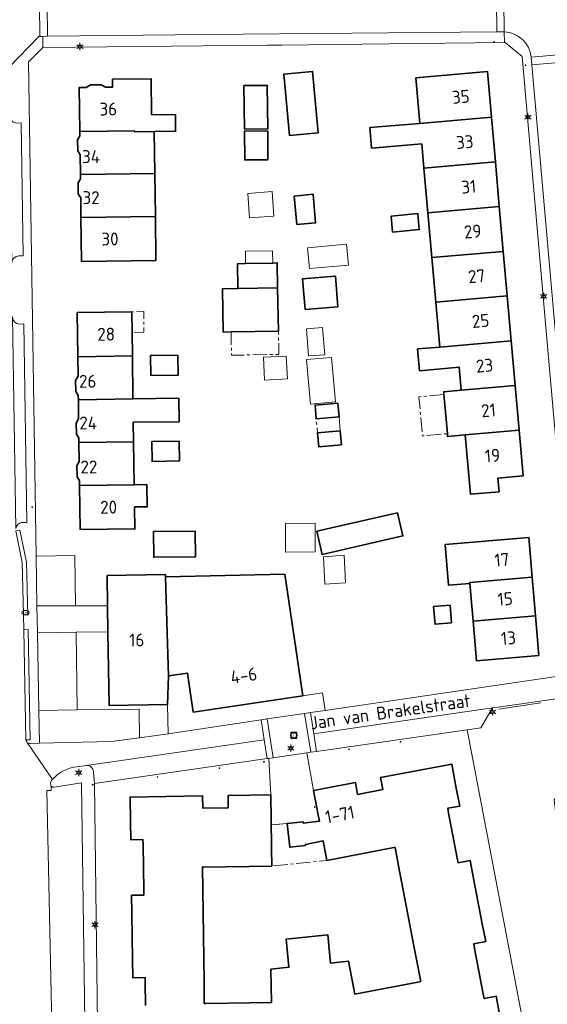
# Model space of a CAD drawing. Header units: metres. Extents: x 140853 to 145288, y 474558 to 480269.
# Tile 353 of 428: x 144095 to 144168, y 478845 to 478982. Entities that reach past the tile are written whole.
import ezdxf
from ezdxf.enums import TextEntityAlignment as Align

# ---------------------------------------------------------------- set-up
doc = ezdxf.new("R2010")
doc.units = ezdxf.units.M
doc.header["$MEASUREMENT"] = 0
doc.linetypes.add('AM-AS', pattern=[16, 10, -2, 2, -2])
for name, color, linetype, lineweight in [('B-WE-AM-AS_SPOOR_RAIL-G', 10, 'AM-AS', 18), ('B-WE-GR-BEPLANTING_CULTUUR_HEESTERS-G', 90, 'Continuous', 18), ('B-WE-IE-MEUBILAIR_WEGMEUBILAIR-S', 7, 'Continuous', 18), ('B-WE-IE-TERREINAFSCHEIDING_KUNSTMATIG_HEKWERK-G', 20, 'IE-TERREINAFSCHEIDING-KUNSTMATIG', 18), ('B-WE-KL-DATA_TELECOM_KAST-S', 90, 'Continuous', 18), ('B-WE-KL-ET_LS_OV_LICHTMAST-S', 190, 'Continuous', 18), ('B-WE-KL-GAS_PUT-S', 30, 'Continuous', 18), ('B-WE-OG-BEBOUWING-G', 7, 'Continuous', 35), ('B-WE-OG-BEBOUWING_BIJGEBOUW-G', 7, 'Continuous', 18), ('B-WE-OG-BEBOUWING_HUISNUMMER-T18', 10, 'Continuous', 18), ('B-WE-OG-BEBOUWING_STRAATNAAM-T18', 10, 'Continuous', 18), ('B-WE-OG-TERREIN_ERF-G', 7, 'Continuous', 18), ('B-WE-RI-GWA_RIOOLPUT-S', 30, 'Continuous', 18), ('B-WE-VH-VERHARDING_BEDRIJFSVLOERPLAAT-G', 252, 'Continuous', 18), ('B-WE-VH-VERHARDING_BETONSTRAATSTEEN-G', 252, 'Continuous', 18), ('B-WE-VH-VERHARDING_STRAATBAKSTEEN-G', 252, 'Continuous', 18), ('B-WE-VH-VERHARDING_TEGEL-G', 252, 'Continuous', 18), ('X-XX-XX-ALGEMEEN-S', 7, 'Continuous', 18)]:
    doc.layers.add(name, color=color, linetype=linetype, lineweight=lineweight)
doc.styles.add('NLCS-ISO', font='txt')
doc.linetypes.add('IE-TERREINAFSCHEIDING-KUNSTMATIG', pattern='A,4,[82,NLCS.shx,S=0.75,R=90,X=0,Y=0],4,-2', length=10)

# ---------------------------------------------------------------- blocks, each defined once
blk = doc.blocks.new('SIE-WEG_AFVALBAK_TYPE_01')
for radius in [0.25, 0.156]:
    blk.add_circle((0, 0), radius)
blk = doc.blocks.new('SIE-WEG_VLAGGENMAST-SO')
blk.add_hatch(color=256).paths.add_polyline_path([(0.2, 0, 1), (-0.2, 0, 1)])
for p, q in [((0.12, 0.16), (0.42, 0.58)), ((0.71, 0.26), (0.81, 0.41))]:
    blk.add_line(p, q)
blk.add_circle((0, 0), 0.2)
for points in [[(0.31, 0.43), (0.35, 0.42), (0.4, 0.42), (0.44, 0.39), (0.48, 0.35), (0.56, 0.32), (0.64, 0.31), (0.69, 0.29), (0.71, 0.26)], [(0.42, 0.58), (0.46, 0.57), (0.51, 0.57), (0.55, 0.54), (0.59, 0.5), (0.66, 0.47), (0.74, 0.46), (0.8, 0.44), (0.81, 0.41)]]:
    blk.add_spline(points, degree=3)
blk = doc.blocks.new('B-SIE-WEG_LICHTMAST-SO')
at = {"ltscale": 0.1}
for p, q in [((-1.1, 0.63), (-2.19, 1.27)), ((0, 1.27), (0, 2.53)), ((1.1, 0.63), (2.19, 1.27)), ((-1.1, -0.63), (-2.19, -1.27)), ((0, -1.27), (0, -2.53)), ((1.1, -0.63), (2.19, -1.27))]:
    blk.add_line(p, q, dxfattribs=at)
at = {"flags": 128}
for points in [[(-1.16, 0.5), (1.16, 0.5)], [(-1.16, -0.5), (1.16, -0.5)]]:
    blk.add_lwpolyline(points, dxfattribs=at)
at = {"ltscale": 0.1}
blk.add_circle((0, 0), 1.27, dxfattribs=at)
at = {"style": 'NLCS-ISO'}
blk.add_attdef('TYPE', text='', height=1.8, dxfattribs=at).set_placement((0, 2.53), align=Align.BOTTOM_CENTER)
blk = doc.blocks.new('SRI-PUT_INSPECTIE-SO')
at = {"lineweight": -3, "flags": 128}
blk.add_lwpolyline([(-2, -2), (2, -2), (2, 2), (-2, 2)], close=True, dxfattribs=at)
at = {"lineweight": -3, "ltscale": 1.5}
blk.add_circle((0, 0), 2, dxfattribs=at)
at = {"ltscale": 0.1, "style": 'NLCS-ISO'}
blk.add_text('I', height=2.5, dxfattribs=at).set_placement((0, -0.01), align=Align.MIDDLE_CENTER)
blk = doc.blocks.new('SKL-GAS_PUT-SO')
at = {"color": 0, "linetype": 'ByBlock', "lineweight": 18}
blk.add_ellipse((0, 0), major_axis=(2.5, 0), ratio=0.601255, dxfattribs=at)
at = {"color": 0, "linetype": 'ByBlock', "lineweight": 18, "style": 'NLCS-ISO'}
blk.add_text('gas', height=1.8, dxfattribs=at).set_placement((0.12, 0.3), align=Align.MIDDLE_CENTER)

msp = doc.modelspace()

# ---------------------------------------------------------------- linework, layer by layer
at = {"layer": 'B-WE-AM-AS_SPOOR_RAIL-G', "ltscale": 0.2, "flags": 128}
for points in [[(144110.236, 478941.276), (144110.277, 478938.406), (144111.937, 478938.43), (144111.896, 478941.3), (144110.236, 478941.276)], [(144130.674, 478938.597), (144124.071, 478938.47), (144124.133, 478935.225), (144130.736, 478935.352), (144130.674, 478938.597)], [(144153.726, 478929.739), (144150.24, 478929.43), (144150.72, 478923.991), (144154.207, 478924.299), (144153.726, 478929.739)], [(144139.286, 478924.681), (144139.112, 478926.644), (144135.935, 478926.362), (144136.109, 478924.399), (144139.286, 478924.681)], [(144137.428, 478864.832), (144136.909, 478867.543), (144134.434, 478867.07), (144134.45, 478866.92), (144132.243, 478866.679), (144131.882, 478869.985), (144129.651, 478869.779), (144129.686, 478867.337), (144129.7, 478866.401), (144129.734, 478864.04), (144137.428, 478864.832)]]:
    msp.add_lwpolyline(points, close=True, dxfattribs=at)
at = {"layer": 'B-WE-GR-BEPLANTING_CULTUUR_HEESTERS-G', "ltscale": 0.2, "flags": 128}
msp.add_lwpolyline([(144115.286, 478882.484), (144115.221, 478886.581), (144107.071, 478886.436), (144106.913, 478896.702), (144102.496, 478896.628), (144102.622, 478885.812), (144111.276, 478885.911), (144111.313, 478881.934), (144115.286, 478882.484)], close=True, dxfattribs=at)
msp.add_lwpolyline([(144179.174, 478824.577), (144171.45, 478854.199), (144171.226, 478855.328), (144169.082, 478873.293), (144173.383, 478878.576), (144169.798, 478878.094), (144169.286, 478883.163), (144172.988, 478883.624), (144172.746, 478884.835), (144172.5, 478885.818), (144172.5, 478885.818, 0.3784001), (144170.475, 478887.49), (144170.475, 478887.49), (144170.338, 478887.481), (144170.338, 478887.481), (144161.256, 478886.186), (144160.499, 478886.077), (144158.875, 478883.329), (144156.937, 478883.048), (144166.445, 478833.455)], format="xyb", dxfattribs=at)
at = {"layer": 'B-WE-IE-TERREINAFSCHEIDING_KUNSTMATIG_HEKWERK-G', "ltscale": 0.2, "flags": 128}
msp.add_lwpolyline([(144167.224, 478886.778), (144161.378, 478885.907)], dxfattribs=at)
at = {"layer": 'B-WE-OG-BEBOUWING-G', "ltscale": 0.2, "flags": 128}
for points in [[(144136.215, 478966.215), (144135.434, 478974.754), (144131.421, 478974.387), (144132.202, 478965.848), (144136.215, 478966.215)], [(144160.336, 478968.411), (144159.774, 478974.776), (144149.822, 478973.896), (144150.385, 478967.531), (144160.336, 478968.411)], [(144103.011, 478966.414), (144110.61, 478966.511), (144110.612, 478966.37), (144113.38, 478966.406), (144116.341, 478966.444), (144116.312, 478968.773), (144113.002, 478968.731), (144112.937, 478973.761), (144107.558, 478973.692), (144107.572, 478972.602), (144106.572, 478972.589), (144105.988, 478972.912), (144104.468, 478972.892), (144103.902, 478972.555), (144102.932, 478972.542), (144103.011, 478966.414)], [(144125.864, 478972.79), (144125.926, 478966.733), (144129.17, 478966.766), (144129.114, 478972.824), (144125.864, 478972.79)], [(144160.336, 478968.411), (144150.385, 478967.531), (144143.401, 478966.962), (144143.655, 478964.089), (144150.637, 478964.678), (144150.936, 478961.295), (144160.888, 478962.175), (144160.336, 478968.411)], [(144110.612, 478966.37), (144110.61, 478966.511), (144103.011, 478966.414), (144103.018, 478965.805), (144102.686, 478965.24), (144102.706, 478963.691), (144103.053, 478963.145), (144103.087, 478960.424), (144113.455, 478960.558), (144113.38, 478966.406), (144110.612, 478966.37)], [(144129.21, 478962.477), (144129.173, 478966.477), (144125.925, 478966.444), (144125.966, 478962.444), (144129.21, 478962.477)], [(144160.888, 478962.175), (144150.936, 478961.295), (144151.488, 478955.06), (144161.439, 478955.939), (144160.888, 478962.175)], [(144103.087, 478960.424), (144103.095, 478959.825), (144102.762, 478959.271), (144102.782, 478957.711), (144103.129, 478957.155), (144103.164, 478954.435), (144113.533, 478954.567), (144113.455, 478960.558), (144103.087, 478960.424)], [(144133.234, 478953.429), (144135.853, 478953.669), (144135.489, 478957.648), (144132.87, 478957.408), (144133.234, 478953.429)], [(144146.37, 478954.607), (144146.58, 478952.38), (144150.293, 478952.73), (144150.087, 478954.958), (144146.37, 478954.607)], [(144152.039, 478948.824), (144161.99, 478949.704), (144161.439, 478955.939), (144151.488, 478955.06), (144152.039, 478948.824)], [(144103.164, 478954.435), (144103.243, 478948.306), (144113.612, 478948.439), (144113.533, 478954.567), (144103.164, 478954.435)], [(144152.589, 478942.608), (144162.54, 478943.488), (144161.99, 478949.704), (144152.039, 478948.824), (144152.589, 478942.608)], [(144125.035, 478944.524), (144130.559, 478944.63), (144130.493, 478948.084), (144129.875, 478948.072), (144126.092, 478948), (144124.969, 478947.978), (144125.035, 478944.524)], [(144134.388, 478941.609), (144138.964, 478941.979), (144138.618, 478946.265), (144134.042, 478945.895), (144134.388, 478941.609)], [(144130.559, 478944.63), (144125.035, 478944.524), (144122.868, 478944.483), (144122.983, 478938.449), (144124.071, 478938.47), (144130.674, 478938.597), (144130.559, 478944.63)], [(144162.54, 478943.488), (144152.589, 478942.608), (144153.14, 478936.373), (144163.091, 478937.252), (144162.54, 478943.488)], [(144102.714, 478935.025), (144110.323, 478935.133), (144110.277, 478938.406), (144110.236, 478941.276), (144102.627, 478941.168), (144102.714, 478935.025)], [(144153.14, 478936.373), (144150.035, 478936.098), (144150.302, 478933.07), (144155.858, 478933.563), (144156.142, 478930.354), (144163.642, 478931.017), (144163.091, 478937.252), (144153.14, 478936.373)], [(144102.799, 478929.035), (144110.409, 478929.143), (144110.323, 478935.133), (144102.714, 478935.025), (144102.753, 478932.291), (144102.421, 478931.716), (144102.443, 478930.167), (144102.791, 478929.621), (144102.799, 478929.035)], [(144116.676, 478935.223), (144112.855, 478935.169), (144112.895, 478932.385), (144116.715, 478932.471), (144116.676, 478935.223)], [(144164.194, 478924.781), (144163.642, 478931.017), (144156.142, 478930.354), (144153.691, 478930.137), (144153.726, 478929.739), (144154.207, 478924.299), (144154.242, 478923.901), (144156.693, 478924.118), (144164.194, 478924.781)], [(144102.884, 478923.056), (144110.494, 478923.164), (144110.455, 478925.882), (144116.826, 478925.96), (144116.78, 478929.234), (144110.409, 478929.143), (144102.799, 478929.035), (144102.838, 478926.342), (144102.506, 478925.767), (144102.528, 478924.227), (144102.876, 478923.652), (144102.884, 478923.056)], [(144139.112, 478926.644), (144138.941, 478928.566), (144135.764, 478928.284), (144135.935, 478926.362), (144139.112, 478926.644)], [(144139.286, 478924.681), (144136.109, 478924.399), (144136.279, 478922.477), (144139.457, 478922.759), (144139.286, 478924.681)], [(144156.693, 478924.118), (144157.423, 478915.86), (144161.407, 478916.213), (144161.24, 478918.105), (144164.756, 478918.416), (144164.194, 478924.781), (144156.693, 478924.118)], [(144110.494, 478923.164), (144102.884, 478923.056), (144102.922, 478920.412), (144102.59, 478919.828), (144102.612, 478918.288), (144102.96, 478917.743), (144102.969, 478917.067), (144110.579, 478917.175), (144110.494, 478923.164)], [(144116.846, 478923.254), (144113.026, 478923.2), (144113.065, 478920.416), (144116.886, 478920.502), (144116.846, 478923.254)], [(144102.969, 478917.067), (144103.057, 478910.923), (144110.666, 478911.031), (144110.623, 478914.085), (144112.393, 478914.11), (144112.349, 478917.2), (144110.579, 478917.175), (144102.969, 478917.067)], [(144136.004, 478910.697), (144136.738, 478907.48), (144148.013, 478910.053), (144147.234, 478913.259), (144136.004, 478910.697)], [(144119.085, 478910.71), (144113.266, 478910.643), (144113.29, 478907.077), (144119.126, 478907.145), (144119.085, 478910.71)], [(144157.345, 478903.433), (144157.333, 478903.571), (144166.018, 478904.302), (144165.552, 478909.835), (144153.893, 478908.853), (144154.371, 478903.183), (144157.345, 478903.433)], [(144115.175, 478896.531), (144114.934, 478904.366), (144114.933, 478904.657), (144106.792, 478904.532), (144106.857, 478900.301), (144106.913, 478896.702), (144107.071, 478886.436), (144115.221, 478886.581), (144115.359, 478890.538), (144115.175, 478896.531)], [(144114.934, 478904.366), (144115.175, 478896.531), (144115.359, 478890.538), (144117.98, 478890.93), (144118.791, 478885.5), (144134.068, 478887.783), (144132.709, 478896.875), (144131.539, 478904.705), (144114.934, 478904.366)], [(144166.018, 478904.302), (144157.333, 478903.571), (144157.345, 478903.433), (144157.787, 478898.19), (144166.471, 478898.921), (144166.018, 478904.302)], [(144154.782, 478897.939), (144154.577, 478900.39), (144152.275, 478900.197), (144152.48, 478897.746), (144154.782, 478897.939)], [(144166.471, 478898.921), (144157.787, 478898.19), (144158.253, 478892.657), (144166.937, 478893.388), (144166.471, 478898.921)]]:
    msp.add_lwpolyline(points, close=True, dxfattribs=at)
msp.add_lwpolyline([(144161.48, 478843.425), (144161.005, 478845.905), (144159.335, 478845.584), (144159.208, 478846.247), (144158.605, 478849.39), (144157.999, 478852.554), (144157.876, 478853.196), (144159.545, 478853.516), (144159.066, 478856.017), (144158.463, 478859.16), (144157.86, 478862.303), (144157.381, 478864.804), (144155.711, 478864.484), (144155.588, 478865.125), (144155.588, 478865.125), (144154.982, 478868.29), (144154.379, 478871.432), (144154.252, 478872.095), (144155.921, 478872.415), (144155.446, 478874.895), (144154.801, 478878.259), (144144.883, 478876.365), (144145.201, 478874.695), (144141.705, 478874.027), (144141.386, 478875.697), (144135.561, 478874.585), (144136.207, 478871.206), (144136.383, 478870.283), (144134.125, 478870.041), (144134.111, 478870.19), (144131.882, 478869.985), (144132.243, 478866.679), (144134.45, 478866.92), (144134.434, 478867.07), (144136.909, 478867.543), (144137.428, 478864.832), (144146.744, 478866.615), (144146.916, 478866.648), (144147.504, 478863.575), (144148.106, 478860.432), (144148.707, 478857.289), (144149.309, 478854.147), (144149.911, 478851.004), (144150.492, 478847.967), (144150.322, 478847.934), (144141.31, 478846.21), (144140.434, 478850.787), (144137.941, 478850.531), (144137.536, 478854.478), (144131.733, 478853.858), (144132.138, 478849.936), (144129.623, 478849.677), (144129.701, 478845.017), (144120.551, 478844.884), (144120.342, 478844.881), (144120.3, 478847.977), (144120.257, 478851.176), (144120.214, 478854.376), (144120.17, 478857.576), (144120.127, 478860.775), (144120.085, 478863.899), (144120.248, 478863.901), (144129.734, 478864.04), (144129.7, 478866.401), (144129.686, 478867.337), (144129.651, 478869.779), (144129.64, 478870.536), (144129.59, 478873.959), (144123.661, 478873.871), (144123.686, 478872.171), (144120.126, 478872.119), (144120.101, 478873.818), (144110.006, 478873.669), (144110.057, 478870.244), (144110.095, 478867.72), (144111.797, 478867.745), (144111.808, 478867.07), (144111.857, 478863.871), (144111.906, 478860.653), (144111.916, 478859.996), (144110.21, 478859.971), (144110.248, 478857.428), (144110.296, 478854.228), (144110.344, 478851.028), (144110.382, 478848.485), (144112.093, 478848.511), (144112.103, 478847.854), (144112.153, 478844.636)], dxfattribs=at)
at = {"layer": 'B-WE-OG-BEBOUWING_BIJGEBOUW-G', "ltscale": 0.2, "flags": 128}
for points in [[(144126.398, 478957.782), (144126.639, 478954.373), (144130.031, 478954.613), (144129.79, 478958.021), (144126.398, 478957.782)], [(144135.014, 478947.291), (144140.418, 478947.798), (144140.144, 478950.719), (144134.74, 478950.212), (144135.014, 478947.291)], [(144126.092, 478948), (144129.875, 478948.072), (144129.842, 478949.779), (144126.059, 478949.707), (144126.092, 478948)], [(144134.871, 478935.127), (144137.115, 478935.3), (144136.824, 478939.09), (144134.58, 478938.918), (144134.871, 478935.127)], [(144128.574, 478934.935), (144128.74, 478931.757), (144131.917, 478931.923), (144131.752, 478935.1), (144128.574, 478934.935)], [(144134.577, 478934.612), (144135.126, 478928.424), (144138.612, 478928.734), (144138.063, 478934.921), (144134.577, 478934.612)], [(144131.666, 478907.803), (144135.805, 478907.839), (144135.771, 478911.813), (144131.631, 478911.787), (144131.666, 478907.803)], [(144137.14, 478903.348), (144140.02, 478903.498), (144139.82, 478907.348), (144136.943, 478907.136), (144137.14, 478903.348)]]:
    msp.add_lwpolyline(points, close=True, dxfattribs=at)
at = {"layer": 'B-WE-OG-TERREIN_ERF-G', "ltscale": 0.2, "flags": 128}
for points in [[(144171.001, 478904.579), (144168.112, 478936.994), (144164.609, 478976.838), (144162.243, 478978.827), (144162.142, 478978.826), (144149.807, 478978.682), (144131.16, 478978.428), (144129.166, 478978.437), (144097.837, 478978.112), (144095.869, 478976.094), (144096.903, 478907.245), (144102.321, 478907.31), (144102.412, 478900.299), (144106.857, 478900.301), (144106.792, 478904.532), (144114.933, 478904.657), (144114.934, 478904.366), (144114.934, 478904.366), (144131.539, 478904.705), (144132.709, 478896.875), (144134.068, 478887.783), (144136.826, 478888.195), (144137.168, 478885.745), (144171.898, 478890.851)], [(144166.445, 478833.455), (144156.937, 478883.048), (144135.993, 478880.012), (144135.174, 478879.894), (144134.629, 478879.816), (144135.561, 478874.585), (144141.386, 478875.697), (144141.705, 478874.027), (144145.201, 478874.695), (144144.883, 478876.365), (144154.801, 478878.259), (144155.446, 478874.895), (144155.921, 478872.415), (144154.252, 478872.095), (144154.379, 478871.432), (144154.982, 478868.29), (144154.982, 478868.29), (144155.588, 478865.125), (144155.711, 478864.484), (144157.381, 478864.804), (144157.86, 478862.303), (144158.463, 478859.16), (144159.066, 478856.017), (144159.545, 478853.516), (144157.876, 478853.196), (144157.999, 478852.554), (144158.605, 478849.39), (144159.208, 478846.247), (144159.335, 478845.584), (144161.005, 478845.905), (144161.48, 478843.425)], [(144112.153, 478844.636), (144112.103, 478847.854), (144112.093, 478848.511), (144110.382, 478848.485), (144110.344, 478851.028), (144110.296, 478854.228), (144110.248, 478857.428), (144110.21, 478859.971), (144111.916, 478859.996), (144111.906, 478860.653), (144111.857, 478863.871), (144111.808, 478867.07), (144111.797, 478867.745), (144110.095, 478867.72), (144110.057, 478870.244), (144110.006, 478873.669), (144120.101, 478873.818), (144120.126, 478872.119), (144123.686, 478872.171), (144123.661, 478873.871), (144129.59, 478873.959), (144129.312, 478879.05), (144129.084, 478879.017), (144105.052, 478875.557), (144105.633, 478827.086)]]:
    msp.add_lwpolyline(points, dxfattribs=at)
for points in [[(144131.421, 478974.387), (144135.434, 478974.754), (144136.215, 478966.215), (144132.202, 478965.848), (144131.421, 478974.387)], [(144163.642, 478931.017), (144164.194, 478924.781), (144164.756, 478918.416), (144161.24, 478918.105), (144161.407, 478916.213), (144157.423, 478915.86), (144156.693, 478924.118), (144154.242, 478923.901), (144154.207, 478924.299), (144153.726, 478929.739), (144153.691, 478930.137), (144156.142, 478930.354), (144155.858, 478933.563), (144150.302, 478933.07), (144150.035, 478936.098), (144153.14, 478936.373), (144152.589, 478942.608), (144152.039, 478948.824), (144151.488, 478955.06), (144150.936, 478961.295), (144150.637, 478964.678), (144143.655, 478964.089), (144143.401, 478966.962), (144150.385, 478967.531), (144149.822, 478973.896), (144159.774, 478974.776), (144160.336, 478968.411), (144160.888, 478962.175), (144161.439, 478955.939), (144161.99, 478949.704), (144162.54, 478943.488), (144163.091, 478937.252), (144163.642, 478931.017)], [(144103.164, 478954.435), (144103.129, 478957.155), (144102.782, 478957.711), (144102.762, 478959.271), (144103.095, 478959.825), (144103.087, 478960.424), (144103.053, 478963.145), (144102.706, 478963.691), (144102.686, 478965.24), (144103.018, 478965.805), (144103.011, 478966.414), (144102.932, 478972.542), (144103.902, 478972.555), (144104.468, 478972.892), (144105.988, 478972.912), (144106.572, 478972.589), (144107.572, 478972.602), (144107.558, 478973.692), (144112.937, 478973.761), (144113.002, 478968.731), (144116.312, 478968.773), (144116.341, 478966.444), (144113.38, 478966.406), (144113.455, 478960.558), (144113.533, 478954.567), (144113.612, 478948.439), (144103.243, 478948.306), (144103.164, 478954.435)], [(144125.864, 478972.79), (144129.114, 478972.824), (144129.17, 478966.766), (144125.926, 478966.733), (144125.864, 478972.79)], [(144129.21, 478962.477), (144125.966, 478962.444), (144125.925, 478966.444), (144129.173, 478966.477), (144129.21, 478962.477)], [(144133.234, 478953.429), (144132.87, 478957.408), (144135.489, 478957.648), (144135.853, 478953.669), (144133.234, 478953.429)], [(144146.37, 478954.607), (144150.087, 478954.958), (144150.293, 478952.73), (144146.58, 478952.38), (144146.37, 478954.607)], [(144125.035, 478944.524), (144124.969, 478947.978), (144126.092, 478948), (144129.875, 478948.072), (144130.493, 478948.084), (144130.559, 478944.63), (144130.674, 478938.597), (144124.071, 478938.47), (144122.983, 478938.449), (144122.868, 478944.483), (144125.035, 478944.524)], [(144134.388, 478941.609), (144134.042, 478945.895), (144138.618, 478946.265), (144138.964, 478941.979), (144134.388, 478941.609)], [(144110.455, 478925.882), (144110.494, 478923.164), (144110.579, 478917.175), (144112.349, 478917.2), (144112.393, 478914.11), (144110.623, 478914.085), (144110.666, 478911.031), (144103.057, 478910.923), (144102.969, 478917.067), (144102.96, 478917.743), (144102.612, 478918.288), (144102.59, 478919.828), (144102.922, 478920.412), (144102.884, 478923.056), (144102.876, 478923.652), (144102.528, 478924.227), (144102.506, 478925.767), (144102.838, 478926.342), (144102.799, 478929.035), (144102.791, 478929.621), (144102.443, 478930.167), (144102.421, 478931.716), (144102.753, 478932.291), (144102.714, 478935.025), (144102.627, 478941.168), (144110.236, 478941.276), (144110.277, 478938.406), (144110.323, 478935.133), (144110.409, 478929.143), (144116.78, 478929.234), (144116.826, 478925.96), (144110.455, 478925.882)], [(144116.676, 478935.223), (144116.715, 478932.471), (144112.895, 478932.385), (144112.855, 478935.169), (144116.676, 478935.223)], [(144135.935, 478926.362), (144135.764, 478928.284), (144138.941, 478928.566), (144139.112, 478926.644), (144135.935, 478926.362)], [(144136.109, 478924.399), (144139.286, 478924.681), (144139.457, 478922.759), (144136.279, 478922.477), (144136.109, 478924.399)], [(144116.846, 478923.254), (144116.886, 478920.502), (144113.065, 478920.416), (144113.026, 478923.2), (144116.846, 478923.254)], [(144136.004, 478910.697), (144147.234, 478913.259), (144148.013, 478910.053), (144136.738, 478907.48), (144136.004, 478910.697)], [(144119.085, 478910.71), (144119.126, 478907.145), (144113.29, 478907.077), (144113.266, 478910.643), (144119.085, 478910.71)], [(144157.787, 478898.19), (144157.345, 478903.433), (144154.371, 478903.183), (144153.893, 478908.853), (144165.552, 478909.835), (144166.018, 478904.302), (144166.471, 478898.921), (144166.937, 478893.388), (144158.253, 478892.657), (144157.787, 478898.19)], [(144152.48, 478897.746), (144152.275, 478900.197), (144154.577, 478900.39), (144154.782, 478897.939), (144152.48, 478897.746)], [(144129.701, 478845.017), (144129.623, 478849.677), (144132.138, 478849.936), (144131.733, 478853.858), (144137.536, 478854.478), (144137.941, 478850.531), (144140.434, 478850.787), (144141.31, 478846.21), (144150.322, 478847.934), (144150.492, 478847.967), (144149.911, 478851.004), (144149.309, 478854.147), (144148.707, 478857.289), (144148.106, 478860.432), (144147.504, 478863.575), (144146.916, 478866.648), (144146.744, 478866.615), (144137.428, 478864.832), (144136.909, 478867.543), (144134.434, 478867.07), (144134.45, 478866.92), (144132.243, 478866.679), (144131.882, 478869.985), (144129.651, 478869.779), (144129.686, 478867.337), (144129.7, 478866.401), (144129.734, 478864.04), (144120.248, 478863.901), (144120.085, 478863.899), (144120.127, 478860.775), (144120.17, 478857.576), (144120.214, 478854.376), (144120.257, 478851.176), (144120.3, 478847.977), (144120.342, 478844.881), (144120.551, 478844.884), (144129.701, 478845.017)]]:
    msp.add_lwpolyline(points, close=True, dxfattribs=at)
at = {"layer": 'B-WE-VH-VERHARDING_BEDRIJFSVLOERPLAAT-G', "ltscale": 0.2, "flags": 128}
for points in [[(144094.081, 478910.761), (144094.978, 478906.33), (144095.136, 478899.032), (144095.767, 478899.015), (144095.592, 478906.412), (144094.655, 478910.842), (144094.081, 478910.761)], [(144095.2, 478896.98), (144095.499, 478881.614), (144096.098, 478881.626), (144095.807, 478896.989), (144095.2, 478896.98)]]:
    msp.add_lwpolyline(points, close=True, dxfattribs=at)
at = {"layer": 'B-WE-VH-VERHARDING_BETONSTRAATSTEEN-G', "ltscale": 0.2, "flags": 128}
for points in [[(144089.323, 478990.934), (144089.326, 478990.834), (144089.029, 478990.78), (144089.058, 478988.787), (144089.082, 478986.638), (144089.214, 478977.06), (144089.214, 478977.035), (144089.294, 478970.749), (144089.358, 478968.561), (144089.67, 478968.552), (144093.201, 478968.61), (144093.1, 478975.338), (144097.282, 478979.649), (144097.445, 478979.652), (144097.365, 478984.04), (144097.255, 478984.04), (144092.895, 478988.072), (144092.891, 478990.934), (144089.323, 478990.934)], [(144097.445, 478979.652), (144097.836, 478979.66), (144098.484, 478979.674), (144098.44, 478984.038), (144097.835, 478984.039), (144097.365, 478984.04), (144097.445, 478979.652)], [(144161.03, 478984.619), (144098.44, 478984.038), (144098.484, 478979.674), (144120.678, 478979.91), (144161.096, 478980.278), (144161.03, 478984.619)], [(144162.128, 478980.276), (144162.085, 478984.622), (144161.03, 478984.619), (144161.096, 478980.278), (144162.128, 478980.276)], [(144097.837, 478978.112), (144129.166, 478978.437), (144131.16, 478978.428), (144149.807, 478978.682), (144162.142, 478978.826), (144162.128, 478980.276), (144161.096, 478980.278), (144120.678, 478979.91), (144098.484, 478979.674), (144097.836, 478979.66), (144097.837, 478978.112)], [(144097.025, 478900.296), (144102.412, 478900.299), (144102.321, 478907.31), (144096.903, 478907.245), (144097.025, 478900.296)], [(144097.282, 478885.718), (144102.622, 478885.812), (144102.496, 478896.628), (144097.091, 478896.537), (144097.282, 478885.718)], [(144115.221, 478886.581), (144115.286, 478882.484), (144128.245, 478884.415), (144129.091, 478884.541), (144134.311, 478885.319), (144135.152, 478885.445), (144137.168, 478885.745), (144136.826, 478888.195), (144134.068, 478887.783), (144118.791, 478885.5), (144117.98, 478890.93), (144115.359, 478890.538), (144115.221, 478886.581)], [(144102.622, 478885.812), (144097.282, 478885.718), (144097.362, 478881.155), (144107.351, 478881.386), (144111.313, 478881.934), (144111.276, 478885.911), (144102.622, 478885.812)], [(144131.882, 478869.985), (144134.111, 478870.19), (144134.125, 478870.041), (144136.383, 478870.283), (144136.207, 478871.206), (144135.561, 478874.585), (144134.629, 478879.816), (144129.933, 478879.139), (144129.312, 478879.05), (144129.59, 478873.959), (144129.64, 478870.536), (144129.651, 478869.779), (144131.882, 478869.985)]]:
    msp.add_lwpolyline(points, close=True, dxfattribs=at)
for points in [[(144169.823, 478987.786), (144166.395, 478987.49), (144166.204, 478987.461), (144166.204, 478987.461, -0.3646309), (144163.627, 478984.69), (144163.627, 478984.69), (144162.085, 478984.622), (144162.128, 478980.276), (144162.128, 478980.276, -0.3678261), (144165.886, 478976.748), (144165.886, 478976.748), (144169.64, 478977.089), (144169.64, 478977.089, -0.3213505), (144173.086, 478980.928), (144173.086, 478980.928), (144175.151, 478981.092), (144174.649, 478985.586), (144174.649, 478985.586, -0.3105036), (144170.024, 478987.798), (144170.024, 478987.798), (144169.823, 478987.786)], [(144171.898, 478890.851), (144173.521, 478891.08), (144172.933, 478896.93), (144172.84, 478897.99), (144169.451, 478936.183), (144165.986, 478975.709), (144165.886, 478976.748), (144165.886, 478976.748, 0.3678261), (144162.128, 478980.276), (144162.128, 478980.276), (144162.142, 478978.826), (144162.243, 478978.827), (144164.609, 478976.838), (144168.112, 478936.994), (144171.001, 478904.579), (144172.183, 478891.347), (144171.898, 478890.851)], [(144170.045, 478976.036), (144170.704, 478976.081), (144170.704, 478976.081, -0.4324296), (144169.64, 478977.089), (144169.64, 478977.089), (144165.886, 478976.748), (144165.986, 478975.709), (144169.722, 478976.019), (144170.045, 478976.036)], [(144175.243, 478912.831), (144175.236, 478912.912), (144174.459, 478921.589), (144174.459, 478921.589, -0.215609), (144174.728, 478922.345), (144174.728, 478922.345), (144173.549, 478935.611), (144170.045, 478976.036), (144169.722, 478976.019), (144165.986, 478975.709), (144169.451, 478936.183), (144172.84, 478897.99), (144176.495, 478898.352), (144176.809, 478898.385), (144175.61, 478912.191), (144175.61, 478912.191, -0.1978804), (144175.243, 478912.831)], [(144093.514, 478948.068, -0.4048932), (144094.507, 478949.078), (144094.507, 478949.078), (144095.104, 478949.087), (144094.81, 478967.601), (144094.246, 478967.572), (144094.246, 478967.572, -0.3970209), (144093.201, 478968.61), (144093.201, 478968.61), (144093.224, 478967.351), (144093.514, 478948.068)], [(144093.601, 478940.609), (144094.076, 478911.081), (144094.076, 478911.081, -0.3251838), (144094.888, 478911.905), (144094.888, 478911.905), (144095.638, 478911.917), (144095.211, 478939.587), (144094.618, 478939.57), (144094.618, 478939.57, -0.3978561), (144093.601, 478940.609)], [(144098.419, 478874.59), (144099.364, 478828.982), (144103.904, 478829.072), (144103.27, 478872.185), (144103.216, 478875.63), (144099.431, 478875.04), (144099.431, 478875.04, -0.2756171), (144099.031, 478875.19), (144099.031, 478875.19), (144099.031, 478874.59), (144098.419, 478874.59)]]:
    msp.add_lwpolyline(points, format="xyb", close=True, dxfattribs=at)
for points in [[(144094.081, 478910.761), (144094.655, 478910.842), (144095.592, 478906.412), (144095.767, 478899.015), (144095.136, 478899.032), (144095.2, 478896.98), (144095.807, 478896.989), (144096.098, 478881.626), (144095.499, 478881.614), (144095.499, 478881.614, 0.1647347), (144095.681, 478881.274), (144095.681, 478881.274, 0.1904758), (144096.09, 478881.11), (144096.09, 478881.11), (144097.362, 478881.155), (144097.282, 478885.718), (144097.091, 478896.537), (144097.025, 478900.296), (144096.903, 478907.245), (144095.869, 478976.094), (144097.837, 478978.112), (144097.836, 478979.66), (144097.445, 478979.652), (144097.282, 478979.649), (144093.1, 478975.338)], [(144094.618, 478939.57), (144095.211, 478939.587), (144095.638, 478911.917), (144094.888, 478911.905), (144094.888, 478911.905, 0.3251838), (144094.076, 478911.081)], [(144093.288, 478829.781), (144096.492, 478827.744), (144096.492, 478827.744, -0.1997013), (144098.9, 478828.967), (144098.9, 478828.967), (144099.107, 478828.977), (144099.364, 478828.982), (144098.419, 478874.59), (144099.031, 478874.59), (144099.031, 478875.19), (144099.031, 478875.19, -0.1430026), (144098.943, 478875.401), (144098.943, 478875.401, -0.2700771), (144099.208, 478876.1), (144099.208, 478876.1), (144095.681, 478881.274), (144095.681, 478881.274, -0.1647347), (144095.499, 478881.614), (144095.499, 478881.614), (144095.2, 478896.98), (144095.136, 478899.032), (144094.978, 478906.33), (144094.081, 478910.761)]]:
    msp.add_lwpolyline(points, format="xyb", dxfattribs=at)
msp.add_lwpolyline([(144094.246, 478967.572), (144094.81, 478967.601), (144095.104, 478949.087), (144094.507, 478949.078)], dxfattribs=at)
at = {"layer": 'B-WE-VH-VERHARDING_STRAATBAKSTEEN-G', "ltscale": 0.2, "flags": 128}
for points in [[(144160.324, 478886.052), (144160.499, 478886.077), (144161.256, 478886.186), (144170.338, 478887.481), (144170.475, 478887.49), (144170.896, 478887.561), (144173.843, 478887.876), (144173.521, 478891.08), (144171.898, 478890.851), (144137.168, 478885.745), (144135.152, 478885.445), (144135.613, 478882.469), (144159.51, 478885.934), (144160.324, 478886.052)], [(144160.499, 478886.077), (144160.324, 478886.052), (144159.51, 478885.934), (144135.613, 478882.469), (144135.993, 478880.012), (144156.937, 478883.048), (144158.875, 478883.329), (144160.499, 478886.077)], [(144135.174, 478879.894), (144134.311, 478885.319), (144129.091, 478884.541), (144129.933, 478879.139), (144134.629, 478879.816), (144135.174, 478879.894)], [(144134.311, 478885.319), (144135.174, 478879.894), (144135.993, 478880.012), (144135.613, 478882.469), (144135.152, 478885.445), (144134.311, 478885.319)], [(144129.091, 478884.541), (144128.245, 478884.415), (144128.677, 478881.635), (144129.084, 478879.017), (144129.312, 478879.05), (144129.933, 478879.139), (144129.091, 478884.541)]]:
    msp.add_lwpolyline(points, close=True, dxfattribs=at)
for points in [[(144103.929, 478878.072), (144128.677, 478881.635), (144128.245, 478884.415), (144115.286, 478882.484), (144111.313, 478881.934), (144107.351, 478881.386), (144097.362, 478881.155), (144096.09, 478881.11), (144096.09, 478881.11, -0.1904758), (144095.681, 478881.274), (144095.681, 478881.274), (144099.208, 478876.1), (144099.208, 478876.1, -0.1907366), (144102.586, 478877.89), (144102.586, 478877.89), (144103.929, 478878.072)], [(144128.677, 478881.635), (144103.929, 478878.072), (144103.929, 478878.072, -0.4243702), (144104.896, 478877.194), (144104.896, 478877.194), (144105.052, 478875.557), (144129.084, 478879.017), (144128.677, 478881.635)]]:
    msp.add_lwpolyline(points, format="xyb", close=True, dxfattribs=at)
msp.add_lwpolyline([(144105.633, 478827.086), (144105.052, 478875.557), (144104.896, 478877.194), (144104.896, 478877.194, 0.4243702), (144103.929, 478878.072), (144103.929, 478878.072), (144102.586, 478877.89), (144102.586, 478877.89, 0.1907366), (144099.208, 478876.1), (144099.208, 478876.1, 0.2700771), (144098.943, 478875.401), (144098.943, 478875.401, 0.1430026), (144099.031, 478875.19), (144099.031, 478875.19, 0.2756171), (144099.431, 478875.04), (144099.431, 478875.04), (144103.216, 478875.63), (144103.27, 478872.185), (144103.904, 478829.072)], format="xyb", dxfattribs=at)
at = {"layer": 'B-WE-VH-VERHARDING_TEGEL-G', "ltscale": 0.2, "flags": 128}
msp.add_lwpolyline([(144102.412, 478900.299), (144097.025, 478900.296), (144097.091, 478896.537), (144102.496, 478896.628), (144106.913, 478896.702), (144106.857, 478900.301), (144102.412, 478900.299)], close=True, dxfattribs=at)

# ---------------------------------------------------------------- block references
at = {"layer": 'B-WE-IE-MEUBILAIR_WEGMEUBILAIR-S', "xscale": 0.2, "yscale": 0.2, "zscale": 0.2}
msp.add_blockref('SIE-WEG_VLAGGENMAST-SO', (144104.76, 478875.341), dxfattribs=at)
at = {"layer": 'B-WE-KL-DATA_TELECOM_KAST-S', "xscale": 0.2, "yscale": 0.2, "zscale": 0.2}
msp.add_blockref('SIE-WEG_AFVALBAK_TYPE_01', (144135.713, 478872.277), dxfattribs=at)
at = {"layer": 'B-WE-KL-ET_LS_OV_LICHTMAST-S', "xscale": 0.2, "yscale": 0.2, "zscale": 0.2}
for p in [(144103.026, 478978.235), (144165.419, 478968.386), (144167.62, 478943.434), (144160.508, 478885.513), (144132.397, 478880.46), (144102.849, 478877.07), (144105.116, 478855.867)]:
    msp.add_blockref('B-SIE-WEG_LICHTMAST-SO', p, dxfattribs=at)
at = {"layer": 'B-WE-KL-GAS_PUT-S', "xscale": 0.2, "yscale": 0.2, "zscale": 0.2}
msp.add_blockref('SKL-GAS_PUT-SO', (144095.442, 478899.359), dxfattribs=at)
at = {"layer": 'B-WE-RI-GWA_RIOOLPUT-S', "xscale": 0.2, "yscale": 0.2, "zscale": 0.2}
msp.add_blockref('SRI-PUT_INSPECTIE-SO', (144132.812, 478882.259), dxfattribs=at)
at = {"layer": 'X-XX-XX-ALGEMEEN-S', "xscale": 0.2, "yscale": 0.2, "zscale": 0.2}
for p in [(144097.865, 478978.146), (144160.709, 478978.882), (144165.089, 478975.65), (144096.379, 478914.045), (144147.672, 478881.351), (144140.497, 478880.311), (144128.655, 478878.569), (144113.805, 478876.464), (144122.446, 478877.684)]:
    msp.add_blockref('SIE-WEG_AFVALBAK_TYPE_01', p, dxfattribs=at)

# ---------------------------------------------------------------- texts
at = {"layer": 'B-WE-OG-BEBOUWING_HUISNUMMER-T18', "style": 'NLCS-ISO'}
for s, rotation, p in [('35', 5, (144156.071, 478971.241)), ('36', 0.7, (144106.971, 478969.53)), ('33', 5, (144156.628, 478964.941)), ('31', 5, (144157.179, 478958.705)), ('29', 5, (144157.73, 478952.47)), ('30', 0.7, (144107.203, 478951.422)), ('27', 5, (144158.281, 478946.244)), ('25', 5, (144158.831, 478940.018)), ('28', 0.8, (144106.67, 478938.153)), ('23', 5, (144159.382, 478933.782)), ('21', 5, (144159.934, 478927.547)), ('19', 5, (144160.49, 478921.247)), ('20', 0.8, (144107.013, 478914.052)), ('17', 4.8, (144161.799, 478906.732)), ('15', 4.8, (144162.259, 478901.276)), ('16', 0.9, (144110.931, 478895.546)), ('13', 4.8, (144162.718, 478895.819)), ('4-6', 8.5, (144125.838, 478890.598)), ('1-71', 10.8, (144139.224, 478871.212))]:
    msp.add_text(s, height=1.8, rotation=rotation, dxfattribs=at).set_placement(p, align=Align.MIDDLE_CENTER)
for s, p in [('34', (144104.569, 478962.9)), ('32', (144104.569, 478957.184)), ('26', (144104.101, 478931.598)), ('24', (144104.168, 478925.784)), ('22', (144104.268, 478919.658))]:
    msp.add_text(s, height=1.8, dxfattribs=at).set_placement(p, align=Align.MIDDLE_CENTER)
at = {"layer": 'B-WE-OG-BEBOUWING_STRAATNAAM-T18', "style": 'NLCS-ISO'}
msp.add_text('Jan van Brakelstraat', height=1.8, rotation=8.2, dxfattribs=at).set_placement((144146.259, 478885.558), align=Align.MIDDLE_CENTER)

doc.saveas('drawing.dxf')
